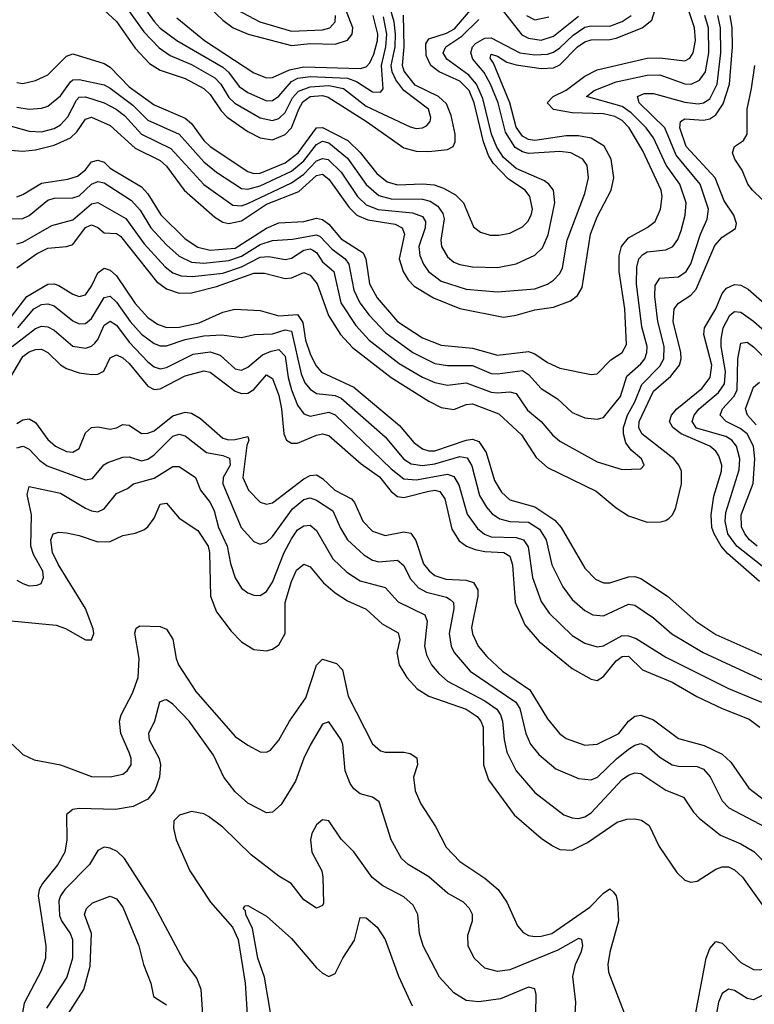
# Model space of a CAD drawing. Header units: inches. Extents: x 990535 to 1117859, y 769386 to 892122.
# Tile 437 of 656: x 1112240 to 1114593, y 794163 to 797317. Entities that reach past the tile are written whole.
import ezdxf

# ---------------------------------------------------------------- set-up
doc = ezdxf.new("R2010")
doc.units = ezdxf.units.IN
doc.header["$MEASUREMENT"] = 0
doc.layers.add('B1719', color=7, linetype='Continuous')

msp = doc.modelspace()

# ---------------------------------------------------------------- linework, layer by layer
at = {"layer": 'B1719', "color": 5}
for points, elevation in [([(1112688, 797508), (1112890, 797314.7), (1112923.6, 797290), (1112971.9, 797270), (1113110, 797233.7), (1113170, 797240.2), (1113250, 797237.7), (1113289.5, 797250.5), (1113304.6, 797270), (1113306.5, 797290), (1113276.4, 797370)], 3420), ([(1112595.6, 797415.6), (1112670, 797310.9), (1112690, 797289.1), (1112743.1, 797250), (1112890, 797164.4), (1112908.7, 797148.8), (1112942.3, 797102.3), (1112970, 797083.1), (1113030, 797056.5), (1113050, 797057.3), (1113070, 797071.7), (1113110, 797118.9), (1113130.6, 797129.4), (1113170, 797134.9), (1113289.5, 797129.5), (1113318.2, 797118.2), (1113370, 797085.4), (1113395.6, 797084.4), (1113404.5, 797095.5), (1113398.9, 797170), (1113413.1, 797230), (1113415.9, 797270), (1113405.2, 797325.2)], 3360), ([(1112230, 797115.6), (1112250, 797112.5), (1112290, 797121.2), (1112330, 797140.3), (1112390, 797199.6), (1112410, 797206.7), (1112510, 797176.2), (1112530, 797164.3), (1112590, 797101), (1112670, 797044.3), (1112770, 797000.6), (1112790, 796983.5), (1112830, 796929.7), (1112850, 796910.7), (1112970.3, 796830.3), (1112990, 796824.3), (1113010, 796825.3), (1113090, 796858.3), (1113132.1, 796890), (1113190, 796969.8), (1113210, 796971.3), (1113291, 796930), (1113330.6, 796890.6), (1113383.7, 796823.7), (1113417.2, 796797.2), (1113450, 796787.6), (1113530, 796790.5), (1113567.1, 796787.1), (1113597.3, 796777.3), (1113635.8, 796755.8), (1113661.3, 796730), (1113693.4, 796653.4), (1113715.8, 796635.8), (1113746.3, 796626.3), (1113774.1, 796625.9), (1113810, 796633), (1113850, 796652.9), (1113867.1, 796670), (1113878.6, 796690), (1113882.3, 796710), (1113874.4, 796750), (1113859.4, 796770), (1113806, 796806), (1113756.5, 796856.5), (1113741.7, 796881.7), (1113725.4, 796925.4), (1113695.4, 797050), (1113679.5, 797090), (1113650, 797120.1), (1113583.4, 797150), (1113556.4, 797170), (1113542, 797202), (1113540.5, 797239.5), (1113550, 797255.5), (1113607, 797273), (1113632.4, 797287.6), (1113730, 797401.2)], 3280), ([(1112230, 796749.3), (1112250, 796756.5), (1112310, 796793), (1112394.1, 796805.9), (1112424.7, 796815.3), (1112450, 796835.6), (1112470, 796860.9), (1112490, 796866.3), (1112510, 796859.9), (1112530, 796840.9), (1112630, 796781.1), (1112650, 796758.7), (1112691.7, 796691.7), (1112770, 796615), (1112810, 796587.7), (1112850, 796578.4), (1112930, 796585.1), (1113030, 796648.9), (1113070, 796666.3), (1113150, 796670.3), (1113190, 796680.4), (1113210, 796676), (1113230, 796661.4), (1113270, 796614.1), (1113339.9, 796570), (1113348.7, 796550), (1113360.4, 796470), (1113385.3, 796425.3), (1113450, 796350.1), (1113530, 796297.8), (1113590, 796273.8), (1113690, 796264.2), (1113770, 796242.4), (1113870, 796253.6), (1113890, 796246.1), (1113930, 796218.3), (1113970, 796200.7), (1114070, 796180.2), (1114090, 796182.6), (1114133.5, 796226.5), (1114169.3, 796250.7), (1114183.5, 796276.5), (1114178.2, 796390), (1114159.7, 796510), (1114159.9, 796560.1), (1114167.3, 796590), (1114190, 796617.8), (1114249.6, 796650.4), (1114275.9, 796670), (1114292.1, 796710), (1114297.4, 796750), (1114295, 796770), (1114236.2, 796896.2), (1114191.7, 796970), (1114170, 796993.2), (1114146.7, 797006.7), (1114110, 797015.3), (1114010, 797018.5), (1113949.2, 797029.2), (1113929.9, 797050), (1113948.4, 797070), (1113990, 797091), (1114050, 797136), (1114090, 797155.4), (1114250, 797193.4), (1114290, 797194.4), (1114370, 797184.6), (1114386.5, 797193.5), (1114396.6, 797210), (1114404.7, 797250), (1114401.4, 797290), (1114373.9, 797373.9)], 3180), ([(1112570, 797371.2), (1112637.3, 797277.3), (1112686.1, 797226.1), (1112722.2, 797202.2), (1112790, 797173.5), (1112865.2, 797130), (1112883.7, 797110), (1112910, 797067), (1112928.7, 797048.7), (1113010, 797001.8), (1113050, 796993.9), (1113070, 796999.6), (1113090, 797018.8), (1113114, 797066), (1113132.8, 797087.2), (1113170, 797101.4), (1113230, 797105.9), (1113276.5, 797096.5), (1113350, 797039.8), (1113490, 796973), (1113510, 796968.3), (1113530, 796969.6), (1113543, 796977), (1113554.7, 796990), (1113556.8, 797003.2), (1113548.8, 797030), (1113470.1, 797090.1), (1113444.4, 797124.4), (1113432.4, 797150), (1113429.8, 797170), (1113442, 797230), (1113443.1, 797270), (1113439.2, 797310), (1113426.9, 797353.1)], 3340), ([(1112917.7, 797357.7), (1113009.2, 797309.2), (1113110, 797279.7), (1113210, 797284.1), (1113233.6, 797290), (1113250.2, 797310), (1113251.1, 797330)], 3440), ([(1112190, 796981.8), (1112270, 796959.6), (1112310, 796957), (1112350, 796967.6), (1112370, 796979.9), (1112394.4, 797005.6), (1112421.2, 797058.8), (1112430, 797068), (1112450, 797069), (1112510, 797049.8), (1112548.7, 797030), (1112575.1, 797010), (1112630, 796949.8), (1112723.9, 796903.9), (1112830, 796789), (1112922.1, 796722.1), (1112950, 796720.6), (1112970, 796728.1), (1113110, 796793.8), (1113150, 796821.7), (1113190, 796864.1), (1113210, 796872.1), (1113228.2, 796868.2), (1113270, 796828.6), (1113321.9, 796750), (1113350, 796723.1), (1113388.3, 796708.3), (1113498.2, 796698.2), (1113530, 796686.3), (1113540.1, 796670), (1113538.1, 796650), (1113517.9, 796590), (1113521.2, 796561.2), (1113532.9, 796532.9), (1113549.6, 796510), (1113590, 796479.1), (1113670, 796452.9), (1113770, 796444.6), (1113890, 796454.9), (1113930, 796469.7), (1113950, 796482.6), (1113970, 796503.5), (1113978.3, 796521.7), (1113993.1, 796610), (1114050, 796759.5), (1114062.1, 796810), (1114057.8, 796850), (1114043.4, 796870), (1114004.7, 796890), (1113970, 796894.2), (1113870, 796887.5), (1113850, 796893), (1113827.4, 796907.4), (1113796, 796956), (1113772.1, 797050), (1113747.9, 797110), (1113727.7, 797147.7), (1113691.4, 797190), (1113685.2, 797210), (1113690.6, 797230), (1113700.2, 797239.8), (1113730, 797257.5), (1113750, 797258.6), (1113841.6, 797210), (1113890, 797203.8), (1113930, 797206.2), (1113950, 797212.8), (1113970, 797226.3), (1114013.2, 797266.8), (1114050, 797292.6), (1114070, 797296.9), (1114130, 797296.1), (1114170, 797310.3), (1114198.2, 797330)], 3240), ([(1112210, 796898.5), (1112250, 796895.9), (1112290, 796899.9), (1112350, 796915), (1112402.1, 796937.9), (1112423.1, 796956.9), (1112450, 796997.5), (1112470, 797004.3), (1112530, 796977.7), (1112610, 796905.1), (1112690, 796865.4), (1112710, 796847.3), (1112766.2, 796770), (1112864.4, 796684.4), (1112890, 796668.3), (1112910, 796663.6), (1112950, 796672.5), (1113030, 796725.1), (1113134.1, 796765.9), (1113190, 796817.9), (1113210, 796821.4), (1113230, 796805.5), (1113294.7, 796714.7), (1113320.1, 796690), (1113355, 796675), (1113442, 796662), (1113465.3, 796650), (1113471.9, 796630), (1113455.8, 796550), (1113467.7, 796510), (1113483.6, 796483.6), (1113503, 796463), (1113565.5, 796425.5), (1113650, 796391.7), (1113790, 796364), (1113829.7, 796369.7), (1113890, 796386.7), (1113950, 796395.4), (1114003.7, 796416.3), (1114026.6, 796433.4), (1114041.3, 796458.7), (1114068.5, 796630), (1114090, 796684.7), (1114133.9, 796770), (1114142.6, 796810), (1114134.1, 796870), (1114111.7, 796911.7), (1114070, 796937.4), (1114030, 796945), (1113990, 796944.9), (1113890, 796929.8), (1113870, 796933), (1113850, 796943.7), (1113830, 796972.5), (1113810.1, 797050), (1113757.4, 797177.4), (1113746.7, 797193.3), (1113750, 797205.7), (1113770, 797199.5), (1113800.7, 797180.7), (1113830, 797171.7), (1113910, 797160.4), (1113950, 797162.6), (1113970, 797172.2), (1114027, 797230), (1114050, 797246.1), (1114070, 797252.3), (1114130, 797252.8), (1114150, 797257.6), (1114234.1, 797290), (1114264.6, 797315.4), (1114274.5, 797345.5)], 3220), ([(1112210, 796678.9), (1112250, 796679.7), (1112270.4, 796689.6), (1112330, 796738.2), (1112350, 796745), (1112410, 796746.1), (1112430, 796752.2), (1112470, 796790.1), (1112490, 796798.4), (1112510, 796793.9), (1112597.8, 796737.8), (1112626, 796706), (1112660.2, 796650), (1112710, 796595.8), (1112750, 796559), (1112790, 796540.3), (1112830, 796536.3), (1112910, 796545.5), (1112950, 796559), (1113010, 796596.2), (1113049, 796609), (1113113.4, 796613.4), (1113190, 796626.9), (1113202.1, 796622.1), (1113241, 796581), (1113282.4, 796550), (1113293.8, 796533.8), (1113309.8, 796449.8), (1113329.7, 796410), (1113359, 796370), (1113413, 796313), (1113499.6, 796250), (1113570, 796214.9), (1113610, 796209.2), (1113690, 796209.2), (1113750, 796183.3), (1113770, 796181.9), (1113850, 796192.8), (1113870, 796180.3), (1113910, 796134.8), (1113962.5, 796102.5), (1114010, 796057.9), (1114050, 796040.9), (1114090, 796037), (1114110, 796042.3), (1114164.4, 796110), (1114185, 796175), (1114230, 796214.4), (1114241.9, 796230), (1114249, 796250), (1114249.4, 796270), (1114233.1, 796333.1), (1114215.8, 796470), (1114216.7, 796523.3), (1114223.4, 796550), (1114235.4, 796564.6), (1114250, 796572.7), (1114310, 796578.9), (1114332.5, 796590), (1114347.9, 796612.1), (1114358.3, 796641.7), (1114371.9, 796690), (1114375.1, 796730), (1114354.1, 796790), (1114310.3, 796850.3), (1114270, 796938.3), (1114247, 796970), (1114198.6, 797018.6), (1114170, 797038), (1114055.8, 797070), (1114079.8, 797090), (1114150, 797117.7), (1114250, 797138.3), (1114290, 797139.5), (1114370, 797111.1), (1114390.5, 797109.5), (1114417.3, 797122.7), (1114437, 797150), (1114447.6, 797210), (1114446.2, 797290), (1114434.2, 797330)], 3160), ([(1112230, 796598.2), (1112250, 796603.8), (1112342.9, 796657.1), (1112410, 796675.5), (1112470, 796726.6), (1112490, 796731.1), (1112579.5, 796679.5), (1112638.8, 796598.8), (1112705.3, 796525.3), (1112730, 796506.1), (1112756.5, 796496.5), (1112793.7, 796493.7), (1112890, 796504.6), (1112950, 796525.1), (1113010, 796555.7), (1113037.9, 796557.9), (1113090, 796548.6), (1113110, 796552.4), (1113150, 796578.2), (1113170, 796582.4), (1113178.5, 796578.5), (1113190, 796570.8), (1113210, 796541.4), (1113245.5, 796510), (1113268.4, 796410), (1113316.8, 796336.8), (1113359.3, 796290), (1113455.7, 796215.7), (1113530, 796171), (1113570, 796154.7), (1113610, 796145.8), (1113670, 796153.6), (1113750, 796123.6), (1113770, 796121), (1113810, 796124.9), (1113830, 796119.4), (1113866.3, 796066.3), (1113909.8, 796029.8), (1113946.7, 795986.7), (1113970, 795966.9), (1114090, 795900.6), (1114170, 795876), (1114230, 795878), (1114239.7, 795890), (1114231.5, 795910), (1114198, 795938), (1114181.3, 795961.3), (1114173.7, 795990), (1114174, 796010), (1114186.4, 796050), (1114210, 796092.5), (1114232.2, 796147.8), (1114290, 796206.7), (1114303, 796230), (1114304.5, 796270), (1114283.7, 796350), (1114273.9, 796430), (1114275.2, 796464.8), (1114290, 796488.1), (1114350, 796493.1), (1114374.4, 796510), (1114390, 796534.4), (1114420.6, 796630), (1114442.2, 796677.8), (1114446.1, 796710), (1114419.1, 796790), (1114342.2, 796882.2), (1114306.4, 796970), (1114224.1, 797050), (1114219, 797070), (1114240.3, 797079.7), (1114270, 797079.7), (1114370, 797052), (1114412.7, 797047.3), (1114430, 797050.4), (1114450, 797063.2), (1114474.5, 797110), (1114485.9, 797210), (1114485.2, 797290), (1114476.6, 797330)], 3140), ([(1112230, 796521.7), (1112294, 796566), (1112330, 796584.7), (1112390, 796590.1), (1112410, 796596.3), (1112450, 796651), (1112470, 796659.2), (1112490, 796651.2), (1112510, 796634.2), (1112550, 796631.7), (1112562.9, 796622.9), (1112678.3, 796478.3), (1112710, 796454.6), (1112750, 796440.4), (1112790, 796441.5), (1112870, 796461.7), (1112990, 796504.3), (1113024.2, 796504.2), (1113090, 796487.9), (1113110, 796490.1), (1113150, 796507), (1113170, 796498.7), (1113192.4, 796470), (1113229.1, 796369.1), (1113267.7, 796307.7), (1113306, 796266), (1113430, 796170), (1113550, 796094.1), (1113590, 796074.2), (1113630, 796068.2), (1113670, 796084.3), (1113690, 796086.5), (1113774.2, 796054.2), (1113847.2, 795987.2), (1113894.2, 795914.2), (1113930, 795881.8), (1114085.9, 795805.9), (1114150, 795752.9), (1114190, 795727.5), (1114250, 795707.3), (1114292.4, 795707.6), (1114310, 795712.2), (1114319.9, 795720.1), (1114330, 795729.1), (1114341, 795750), (1114359.9, 795830), (1114359.8, 795870), (1114351.3, 795890), (1114335.5, 795910), (1114232.9, 795990), (1114222.6, 796010), (1114223.7, 796030), (1114270, 796127.1), (1114325.6, 796174.4), (1114353.5, 796210), (1114358.8, 796230), (1114357.8, 796250), (1114333.4, 796350), (1114336.7, 796390), (1114350, 796408.7), (1114390, 796434), (1114406.6, 796453.4), (1114466.8, 796593.2), (1114490, 796620.1), (1114532.5, 796647.5), (1114536, 796664), (1114527.7, 796690), (1114496.5, 796736.5), (1114467.9, 796810), (1114374.5, 796910), (1114354.1, 796970), (1114356.2, 796990), (1114370, 796998.7), (1114430, 796994.8), (1114450, 796999), (1114470, 797011.8), (1114493.3, 797046.7), (1114513.8, 797110), (1114523.4, 797230), (1114522.4, 797290), (1114515.9, 797330)], 3120), ([(1112230, 797036.6), (1112270, 797030.1), (1112310, 797032.7), (1112330, 797039.1), (1112370, 797072.7), (1112402.3, 797117.7), (1112410, 797123.4), (1112430, 797125.4), (1112510, 797107.9), (1112530, 797097.6), (1112602.2, 797042.2), (1112650, 796994.5), (1112750, 796950), (1112830, 796861.2), (1112870, 796827.6), (1112950, 796776), (1112970, 796773.6), (1113010, 796783.9), (1113110, 796831.4), (1113150, 796864), (1113190, 796916.8), (1113210, 796927.7), (1113230, 796921.9), (1113290, 796873.1), (1113350, 796788.9), (1113390, 796752.9), (1113430, 796742.8), (1113530, 796741.7), (1113554.7, 796734.7), (1113578.9, 796718.9), (1113595.6, 796695.6), (1113599.1, 796679.1), (1113588.3, 796610), (1113591.4, 796590), (1113610, 796557.2), (1113630, 796540.3), (1113650, 796531.9), (1113690, 796524.9), (1113770, 796523.1), (1113830, 796534.6), (1113890, 796562.4), (1113914.2, 796585.8), (1113932.2, 796627.8), (1113954.5, 796730), (1113949.9, 796770), (1113935.2, 796790), (1113920.8, 796800.8), (1113830, 796840.3), (1113790, 796875.4), (1113768.7, 796908.7), (1113751.4, 796950), (1113723.6, 797063.6), (1113703.3, 797110), (1113679, 797139), (1113608, 797190), (1113596.3, 797210), (1113604.9, 797230), (1113656.4, 797263.6), (1113710, 797317)], 3260), ([(1112510, 797347.3), (1112550, 797311), (1112610, 797225.2), (1112655.7, 797175.7), (1112690, 797155.2), (1112770, 797128.6), (1112830, 797095.8), (1112850, 797077.4), (1112884.8, 797024.8), (1112904.7, 797004.7), (1112970, 796958.7), (1113010, 796937.8), (1113050, 796932.1), (1113090, 796948.7), (1113110.6, 796970), (1113133.6, 797030), (1113147, 797053), (1113170, 797070), (1113210, 797073.9), (1113228.2, 797068.2), (1113350.9, 796990), (1113470, 796906.3), (1113510, 796895.6), (1113550, 796894.8), (1113610, 796900.7), (1113628.2, 796910), (1113634.5, 796925.5), (1113634.4, 796950), (1113622.2, 797010), (1113607, 797047), (1113580.9, 797070), (1113507, 797107), (1113471.4, 797151.4), (1113465.7, 797170), (1113470.9, 797230), (1113468.7, 797331.3)], 3320), ([(1112742.6, 797322.6), (1112832, 797250), (1112990, 797146.6), (1113030.4, 797130.4), (1113050, 797131.7), (1113104, 797156), (1113150, 797165.7), (1113330, 797160), (1113350, 797165), (1113361.5, 797178.5), (1113374.1, 797205.9), (1113386.1, 797250), (1113386.8, 797270), (1113371.8, 797330)], 3380), ([(1113790, 797342.3), (1113848, 797268), (1113870, 797257), (1113910, 797250.8), (1113950, 797264), (1114030, 797328.3)], 3260), ([(1113863.3, 797330), (1113890, 797316), (1113934.3, 797325.7)], 3280), ([(1114650.2, 796710), (1114586.9, 796770), (1114572.3, 796790), (1114554.2, 796834.2), (1114530.2, 796870), (1114523.4, 796890), (1114529, 796910), (1114558.8, 796930), (1114569.6, 796950), (1114569.7, 797029.7), (1114584.3, 797095.7), (1114594.2, 797170)], 3080), ([(1112210, 796361.4), (1112262.5, 796430), (1112330, 796469.8), (1112350, 796470.4), (1112364.8, 796464.8), (1112410, 796437.3), (1112430, 796430.1), (1112450, 796435.5), (1112470, 796462.9), (1112490, 796506.2), (1112510, 796520.8), (1112530, 796514.7), (1112550, 796496.5), (1112610, 796407.7), (1112650, 796362.1), (1112681, 796341), (1112710, 796330.6), (1112750, 796331.9), (1112814.6, 796345.4), (1112890, 796379.9), (1112928.8, 796388.8), (1113010, 796385.2), (1113070, 796367.7), (1113130, 796372.5), (1113147, 796347), (1113154.8, 796290), (1113170, 796245.9), (1113188.4, 796208.4), (1113207, 796187), (1113310, 796139.4), (1113456.7, 796016.7), (1113502, 795962), (1113530, 795942.1), (1113550, 795935.5), (1113570, 795935), (1113670, 795970), (1113690, 795972.7), (1113710, 795965.3), (1113733.9, 795930), (1113760.3, 795840.3), (1113782.7, 795802.7), (1113810, 795778.8), (1113890, 795755.7), (1113953.6, 795713.6), (1113973.8, 795690), (1114050, 795560.2), (1114084.1, 795524.1), (1114110, 795512.8), (1114130, 795512.4), (1114190, 795531.6), (1114210, 795532.7), (1114230, 795526.7), (1114314.4, 795470), (1114405.8, 795390), (1114470, 795347.5), (1114642.8, 795270)], 3080), ([(1114610, 795516.5), (1114506.7, 795606.7), (1114487.3, 795630), (1114464, 795670), (1114457.2, 795690), (1114454.3, 795730), (1114463.2, 795790), (1114488.1, 795870), (1114488.6, 795890), (1114479.5, 795919.5), (1114470, 795934.2), (1114450.5, 795950), (1114359, 795990), (1114332.1, 796010), (1114321.6, 796030), (1114327.9, 796050), (1114344.3, 796070), (1114424.7, 796135.3), (1114451.7, 796170), (1114457.1, 796210), (1114431.6, 796308.4), (1114433.3, 796330), (1114470, 796390), (1114490, 796439), (1114503.5, 796456.5), (1114530, 796468.3), (1114550, 796465.9), (1114572.9, 796452.9), (1114650, 796386.3)], 3080), ([(1112233.2, 796330), (1112284.8, 796390), (1112310, 796404.1), (1112330, 796406.1), (1112350, 796400.5), (1112410, 796351.4), (1112430, 796342.4), (1112450, 796343.7), (1112470, 796358.9), (1112510, 796426.9), (1112530, 796431.3), (1112550, 796411.9), (1112593.8, 796350), (1112630, 796309.1), (1112670, 796279.4), (1112690, 796272.2), (1112710, 796272), (1112770, 796292.1), (1112830, 796303.5), (1112887.2, 796307.2), (1112950, 796298.8), (1112991.4, 796308.6), (1113050, 796310.7), (1113090, 796323), (1113110, 796319.2), (1113141.8, 796181.8), (1113153.5, 796153.5), (1113170, 796132.8), (1113190, 796118.9), (1113250, 796112.9), (1113270, 796104.5), (1113410, 795980.3), (1113470, 795909), (1113494.2, 795894.2), (1113530, 795888.3), (1113570, 795894.2), (1113650, 795917), (1113673, 795913), (1113688, 795888), (1113712.2, 795792.2), (1113734.7, 795754.7), (1113753.6, 795733.6), (1113777.3, 795717.3), (1113809.3, 795709.3), (1113870, 795706.5), (1113904.5, 795684.5), (1113925.9, 795650), (1113944.6, 795570), (1113979.7, 795499.7), (1114010, 795459.5), (1114050, 795423.8), (1114075.8, 795410), (1114110, 795406.5), (1114190, 795444.6), (1114210, 795441.3), (1114270, 795400.4), (1114329.2, 795349.2), (1114429.1, 795289.1), (1114648.5, 795188.5)], 3060), ([(1114765.3, 795450), (1114537.1, 795630), (1114508.2, 795670), (1114499.7, 795710), (1114502.2, 795737.8), (1114544.9, 795875.1), (1114546.1, 795910), (1114536.2, 795950), (1114520.7, 795970), (1114501.9, 795981.9), (1114408.3, 796008.3), (1114394.2, 796030), (1114400.3, 796050), (1114416.1, 796070), (1114477.8, 796122.2), (1114497.6, 796150), (1114500.8, 796190), (1114486.5, 796270), (1114486.5, 796293.5), (1114493.2, 796330), (1114514.7, 796370), (1114530, 796382.3), (1114550, 796379.9), (1114590, 796350.9), (1114670, 796280.1)], 3060), ([(1112215.3, 796270), (1112290, 796327.3), (1112310, 796334.4), (1112330, 796332.6), (1112350, 796322.3), (1112410, 796271.2), (1112450, 796263.9), (1112470, 796270.5), (1112480.1, 796279.9), (1112490, 796291.9), (1112510, 796337.9), (1112530, 796350.8), (1112550, 796338.1), (1112590, 796283.3), (1112650, 796220.8), (1112670, 796204.2), (1112690, 796198.7), (1112710, 796202.2), (1112795.3, 796244.7), (1112850, 796253), (1112881.6, 796241.6), (1112930, 796198.6), (1112950, 796194), (1112970, 796203.1), (1113017.5, 796242.5), (1113044.9, 796255.1), (1113070, 796259.8), (1113090, 796238.5), (1113099.2, 796170), (1113110, 796130.9), (1113130, 796081.7), (1113150, 796054.4), (1113170, 796046.4), (1113230, 796059.6), (1113250, 796051.1), (1113430, 795877.4), (1113470, 795845.6), (1113510, 795842.2), (1113610, 795861.1), (1113630, 795853.2), (1113646.2, 795826.2), (1113672.9, 795732.9), (1113706.5, 795686.5), (1113728.8, 795668.8), (1113750, 795659.9), (1113830, 795658.1), (1113853.3, 795650), (1113868.2, 795628.2), (1113882.2, 795530), (1113910, 795452.8), (1113935.6, 795415.6), (1114010, 795344), (1114050, 795319.6), (1114090, 795308.1), (1114110, 795311.1), (1114170, 795344.2), (1114190, 795343.4), (1114214.6, 795334.6), (1114310, 795274.9), (1114510, 795174.7), (1114615.9, 795130)], 3040), ([(1114601.8, 795630), (1114577.9, 795650), (1114562.7, 795670), (1114552.3, 795692.3), (1114550.5, 795730), (1114588.9, 795831.1), (1114594.6, 795910), (1114590.6, 795950), (1114570, 795990.2), (1114547.4, 796007.4), (1114502.8, 796030), (1114483.1, 796050), (1114490.7, 796070), (1114527.3, 796110), (1114538.3, 796130), (1114539.8, 796230), (1114550, 796280.5), (1114570, 796284.1), (1114590, 796268.6), (1114710, 796151.4)], 3040), ([(1112170, 796103.8), (1112250, 796237.7), (1112270, 796252.5), (1112290, 796260.3), (1112310, 796260.8), (1112330, 796250.6), (1112370, 796210.6), (1112390, 796199.1), (1112430, 796185.5), (1112470, 796179.9), (1112490, 796180.6), (1112509.5, 796190.5), (1112530, 796233), (1112550, 796243.3), (1112570, 796233.5), (1112590, 796215.6), (1112650, 796142.3), (1112670, 796132.3), (1112690, 796133.7), (1112770, 796175.3), (1112830, 796191.4), (1112850, 796188), (1112930, 796126.7), (1112950, 796119.4), (1112970, 796120.4), (1112990, 796132.5), (1113030, 796179), (1113050, 796167.6), (1113070, 796113.2), (1113078.5, 796070), (1113085.6, 795990), (1113094.5, 795970), (1113110, 795960.6), (1113130, 795959.9), (1113190, 795985.5), (1113210, 795989.8), (1113230, 795985.1), (1113333.9, 795893.9), (1113391.9, 795851.9), (1113430, 795805.5), (1113450, 795789.7), (1113470, 795786.4), (1113550, 795806.1), (1113570, 795809.1), (1113585.4, 795805.4), (1113601.8, 795781.8), (1113624.4, 795684.4), (1113647.1, 795647.1), (1113670.9, 795630), (1113699.2, 795619.2), (1113730, 795613.1), (1113790.3, 795610.3), (1113810, 795598), (1113818.8, 795570), (1113827.4, 795450), (1113858, 795378), (1113904.3, 795324.3), (1114010, 795237.8), (1114070, 795204), (1114090, 795200.4), (1114110, 795212.2), (1114150, 795263.4), (1114170, 795277.2), (1114190, 795277.9), (1114234.4, 795234.4), (1114330, 795194.7), (1114409.1, 795149.1), (1114490, 795110.1), (1114576.3, 795076.3), (1114610.6, 795050)], 3020), ([(1114599.3, 796019.3), (1114570.7, 796050), (1114564.5, 796070), (1114590, 796139.6), (1114610, 796155.1)], 3020), ([(1112230, 796023.5), (1112250, 796035.2), (1112270, 796037.5), (1112290, 796026.2), (1112330, 795971.8), (1112354.3, 795950), (1112390, 795933.5), (1112410, 795931.2), (1112430, 795943.5), (1112450, 795992.9), (1112470, 796010.1), (1112490, 796012.5), (1112530, 796005.3), (1112550, 796009), (1112570, 796020.1), (1112590, 796018.2), (1112630, 795991.4), (1112650, 795991.6), (1112670, 795999.9), (1112730, 796047.6), (1112770, 796059.4), (1112790, 796055.7), (1112818.7, 796038.7), (1112890, 795975.7), (1112910, 795970.4), (1112930, 795971.4), (1112970, 795981.1), (1112973.3, 795970), (1112967.5, 795952.5), (1112954.9, 795850), (1112972.7, 795810), (1113010, 795771.4), (1113030, 795764.6), (1113050, 795769.1), (1113150, 795845.4), (1113170, 795857), (1113190, 795858.8), (1113210, 795846.8), (1113249.6, 795810), (1113302.1, 795782.1), (1113312.2, 795770), (1113339, 795710), (1113370, 795678.3), (1113410, 795663.9), (1113470, 795676.2), (1113492.2, 795672.2), (1113508.4, 795648.4), (1113533.7, 795573.7), (1113551, 795551), (1113570, 795536.5), (1113604.3, 795524.3), (1113670, 795521.5), (1113693.8, 795513.8), (1113707.1, 795490), (1113707.1, 795470), (1113686.8, 795370), (1113690, 795349.1), (1113708.7, 795310), (1113736.6, 795276.6), (1113786.7, 795230), (1113873.7, 795170), (1113930, 795077.3), (1113968.8, 795030), (1113990, 795013.8), (1114050, 794992.9), (1114090, 794995.9), (1114158.8, 795030), (1114190.2, 795069.8), (1114210, 795085.6), (1114230, 795089.2), (1114270, 795074.2), (1114350, 795014.2), (1114432.1, 794992.1), (1114490, 794964), (1114518.1, 794938.1), (1114575.1, 794855.1), (1114712.3, 794750)], 2980), ([(1112230, 795945.5), (1112251.3, 795950), (1112270, 795940.6), (1112304.3, 795904.3), (1112327.8, 795887.8), (1112450, 795842.4), (1112472.7, 795847.3), (1112508.9, 795891.1), (1112521.9, 795898.1), (1112570, 795915.1), (1112590, 795915.9), (1112630, 795903.8), (1112650, 795908.6), (1112670, 795922.6), (1112730, 795982.9), (1112750, 795989.2), (1112770, 795983.7), (1112838, 795930), (1112890, 795920.2), (1112911.5, 795911.5), (1112913.4, 795890), (1112891.9, 795850), (1112890.1, 795830), (1112948.8, 795690), (1112990, 795644.6), (1113010, 795637), (1113030, 795642.8), (1113050, 795660.9), (1113113.8, 795750), (1113150, 795779.5), (1113170, 795784.7), (1113190, 795778), (1113243.2, 795743.2), (1113267.8, 795687.8), (1113290, 795650.8), (1113342.2, 795602.2), (1113370, 795585.2), (1113390, 795579.9), (1113450, 795585.8), (1113470, 795567.9), (1113490, 795526.4), (1113516.9, 795496.9), (1113543.2, 795483.2), (1113606.6, 795466.6), (1113619.2, 795459.2), (1113628.9, 795450), (1113630.8, 795430.8), (1113615.7, 795350), (1113622.2, 795310), (1113631, 795290), (1113683.1, 795230), (1113829.2, 795130), (1113841.8, 795110), (1113861.5, 795030), (1113876.1, 794996.1), (1113902.7, 794962.7), (1113957.2, 794917.2), (1114030, 794886), (1114070, 794881.8), (1114090.5, 794890), (1114151, 794949), (1114190, 794980.1), (1114210, 794993), (1114230, 794998.3), (1114250, 794989.6), (1114290, 794954.5), (1114330.1, 794930.1), (1114350, 794925.4), (1114410, 794924.9), (1114430, 794916.4), (1114451.3, 794891.3), (1114490, 794814.7), (1114511.9, 794791.9), (1114628.8, 794730)], 2960), ([(1112230, 795521.1), (1112250, 795510.2), (1112270, 795503.5), (1112295.2, 795504.8), (1112308.9, 795511.1), (1112316.2, 795530), (1112313.3, 795550), (1112283.6, 795603.6), (1112275.3, 795630), (1112277.3, 795730), (1112263.9, 795796.1), (1112270, 795821.6), (1112370, 795799.7), (1112450, 795752), (1112470, 795743.1), (1112490, 795740.6), (1112510, 795750.1), (1112550, 795798.9), (1112584.7, 795815.3), (1112604, 795830), (1112670, 795847.6), (1112730, 795885), (1112750, 795885.7), (1112803, 795850), (1112819.2, 795810), (1112850.1, 795770), (1112862.9, 795742.9), (1112876, 795690), (1112904.2, 795630), (1112914.8, 795574.8), (1112930, 795528.5), (1112950, 795495.2), (1112970, 795481), (1112990, 795472.8), (1113010, 795472), (1113030, 795484.5), (1113050, 795514.7), (1113087.3, 795610), (1113110, 795653.7), (1113130, 795682.3), (1113150, 795695.3), (1113170, 795697.1), (1113190, 795680.2), (1113242.6, 795590), (1113287.4, 795547.4), (1113330, 795519.1), (1113410, 795498), (1113452.3, 795452.3), (1113537.4, 795410), (1113545, 795390), (1113536, 795310), (1113542.6, 795282.6), (1113558.6, 795250), (1113581.9, 795221.9), (1113610, 795197.6), (1113730, 795134.8), (1113768, 795108), (1113780.4, 795090), (1113785.8, 795070), (1113791.3, 795011.3), (1113800.7, 794970), (1113830.1, 794910.1), (1113890, 794841.2), (1113983.2, 794770), (1114010, 794759.6), (1114030, 794757.8), (1114050, 794762.9), (1114070, 794776.3), (1114170, 794882.3), (1114190, 794896.6), (1114210, 794904.1), (1114230, 794902.2), (1114310, 794848.1), (1114366.1, 794826.1), (1114398, 794778), (1114417.9, 794757.9), (1114484.4, 794704.4), (1114550, 794676.9), (1114591.9, 794651.9), (1114690.6, 794550.6)], 2940), ([(1112190, 795393.5), (1112356.7, 795376.7), (1112386.5, 795366.5), (1112450, 795330.3), (1112469.6, 795330.4), (1112477.4, 795350), (1112474.6, 795365.4), (1112450.6, 795430), (1112364.4, 795570), (1112344.8, 795610), (1112339.4, 795650), (1112347.3, 795670), (1112365.1, 795674.9), (1112390, 795672.5), (1112430, 795664.4), (1112490, 795643.8), (1112530, 795645.3), (1112570, 795664.4), (1112610, 795671.5), (1112637.6, 795682.4), (1112650, 795691.6), (1112670, 795719.4), (1112690, 795764.2), (1112710, 795767.5), (1112750, 795720.1), (1112810, 795680.1), (1112843.6, 795630), (1112848.1, 795610), (1112851.3, 795470), (1112870, 795420.2), (1112917.6, 795357.6), (1112950, 795323.2), (1112990, 795299.7), (1113030, 795295.4), (1113050, 795300.6), (1113070, 795314.2), (1113089.9, 795350), (1113090.2, 795450), (1113110, 795516.8), (1113126.6, 795553.4), (1113150, 795572.3), (1113170, 795563.9), (1113212.9, 795512.9), (1113250, 795480.5), (1113290, 795454.6), (1113350, 795427.9), (1113401.1, 795381.1), (1113452.5, 795352.5), (1113457.2, 795330), (1113448.1, 795290), (1113455.2, 795250), (1113479.6, 795210), (1113512.8, 795172.8), (1113550.2, 795150), (1113670, 795107.7), (1113704.7, 795084.7), (1113716.7, 795070), (1113724.8, 795050), (1113725.3, 794930), (1113741.5, 794881.5), (1113823.5, 794770), (1113910, 794695), (1113946.4, 794670), (1113970, 794658.8), (1114010, 794656.9), (1114058.6, 794681.4), (1114153.7, 794746.3), (1114184.8, 794755.2), (1114210, 794756.8), (1114232, 794752), (1114255.9, 794735.9), (1114287.7, 794667.7), (1114344.4, 794584.4), (1114370, 794560.2), (1114390, 794553.7), (1114410, 794557), (1114470, 794595.2), (1114490, 794602.9), (1114510, 794602.9), (1114530, 794593.4), (1114554.7, 794570), (1114630, 794465.5)], 2920), ([(1112215.5, 794995.5), (1112250, 794962.4), (1112285.7, 794945.7), (1112370, 794929.5), (1112470, 794892.8), (1112530, 794891), (1112570, 794900.2), (1112583.5, 794910), (1112596.8, 794930), (1112596.8, 794950), (1112590.7, 794969.3), (1112563.6, 795030), (1112559.2, 795070), (1112564.9, 795090), (1112600.8, 795159.2), (1112618.8, 795210), (1112622.5, 795270), (1112609, 795351), (1112612.6, 795367.4), (1112624.5, 795375.5), (1112690, 795372.6), (1112710, 795364.7), (1112730, 795332.3), (1112740.8, 795270), (1112748.9, 795250), (1112804.2, 795164.2), (1112930, 795020.9), (1112970, 794992.6), (1113010, 794971.7), (1113030, 794970.2), (1113042.8, 794977.2), (1113070, 795009.1), (1113104.1, 795070), (1113156.1, 795143.9), (1113190.8, 795249.2), (1113210, 795267.8), (1113254.3, 795254.3), (1113273.7, 795233.7), (1113292.4, 795150), (1113370, 794997.3), (1113395, 794975), (1113410.7, 794970.7), (1113470.7, 794970), (1113490, 794965.9), (1113512.2, 794952.2), (1113513.5, 794930), (1113501.5, 794890), (1113506.6, 794846.6), (1113524.6, 794804.6), (1113572, 794732), (1113606.2, 794666.2), (1113650, 794620.2), (1113730, 794566.9), (1113772.9, 794530), (1113800.4, 794490), (1113834.2, 794414.2), (1113852.4, 794392.4), (1113870, 794383.3), (1113890, 794379.9), (1113910, 794380.5), (1113944, 794390), (1114066.6, 794473.4), (1114110, 794519.2), (1114130, 794532.7), (1114142, 794522), (1114150, 794510.3), (1114154.2, 794490), (1114157.4, 794430), (1114130.1, 794330), (1114124.1, 794290), (1114125.9, 794265.9), (1114190, 794098.7)], 2880), ([(1114019.4, 794130), (1114021.1, 794170), (1114011.7, 794251.7), (1114020.1, 794290), (1114038.5, 794330), (1114043.3, 794350), (1114040.4, 794370), (1114030, 794373), (1113963.8, 794336.2), (1113810, 794273.5), (1113770, 794267.3), (1113730, 794278.5), (1113695.6, 794310), (1113676, 794350), (1113675.5, 794384.5), (1113690.2, 794430), (1113690.2, 794450), (1113680.7, 794470), (1113661.5, 794490), (1113610, 794519.2), (1113550, 794570.6), (1113484.1, 794610), (1113462.3, 794630), (1113430.1, 794690), (1113391.7, 794811.7), (1113370, 794826.5), (1113330, 794836.8), (1113310, 794853.1), (1113298.3, 794870), (1113282.6, 794910), (1113275, 794995), (1113269.4, 795010), (1113230, 795067), (1113210, 795060.4), (1113170, 794992.9), (1113150, 794951.5), (1113123.1, 794876.9), (1113077.8, 794802.2), (1113050, 794778.5), (1113030, 794776.3), (1112970, 794806.7), (1112930, 794843), (1112893.9, 794890), (1112860.3, 794960.3), (1112782.2, 795070), (1112730, 795124.3), (1112710, 795138), (1112702.6, 795137.4), (1112687.3, 795130), (1112672, 795070), (1112652.7, 795030), (1112654.2, 795010), (1112686.1, 794950), (1112691, 794930), (1112688, 794890), (1112672.8, 794847.2), (1112650, 794819.3), (1112603.5, 794796.5), (1112547, 794787), (1112429.9, 794790.1), (1112410, 794786.5), (1112389.3, 794770.7), (1112390.4, 794690), (1112384, 794650), (1112361.7, 794610), (1112312.8, 794550), (1112301.9, 794530), (1112299.1, 794510), (1112323.1, 794350), (1112322.1, 794310), (1112308.3, 794270), (1112253.8, 794166.2), (1112247.8, 794130)], 2860), ([(1113892.1, 794072.1), (1113894.1, 794194.1), (1113890, 794211.8), (1113870, 794217.2), (1113779.6, 794180.4), (1113710, 794170.6), (1113670, 794175), (1113630, 794199.4), (1113584.8, 794250), (1113532.1, 794350), (1113520.6, 794390), (1113514.6, 794450), (1113500.2, 794480.2), (1113470, 794506.8), (1113402.5, 794542.5), (1113368.7, 794568.7), (1113310, 794651.3), (1113270, 794691.6), (1113230.2, 794750), (1113210, 794753.2), (1113190, 794737.6), (1113175.6, 794710), (1113171.7, 794690), (1113175.8, 794650), (1113207.7, 794590), (1113210.8, 794570), (1113213, 794487), (1113210, 794479.1), (1113190, 794470.4), (1113150, 794497.4), (1113109.5, 794549.5), (1113070, 794573.2), (1112981.2, 794641.2), (1112890, 794730.1), (1112844.5, 794764.5), (1112830, 794773), (1112790, 794780.6), (1112751.4, 794768.6), (1112733.6, 794750), (1112732.8, 794727.2), (1112740.6, 794690), (1112784.3, 794590), (1112851.3, 794490), (1112921.1, 794410), (1112939.5, 794370), (1112962.4, 794230), (1112968.4, 794130)], 2840), ([(1112826.4, 794130), (1112821.5, 794210), (1112806.8, 794246.8), (1112764.4, 794304.4), (1112665.1, 794490), (1112575.1, 794630), (1112552.4, 794652.4), (1112530, 794663.3), (1112510, 794665.7), (1112490, 794655.2), (1112463.2, 794610), (1112384.5, 794530), (1112370, 794510), (1112365.4, 794494.6), (1112366.7, 794446.7), (1112373.1, 794430), (1112401.7, 794390), (1112408.7, 794370), (1112409.2, 794310), (1112390.5, 794249.5), (1112325.1, 794150)], 2840), ([(1112393.4, 794130), (1112445.3, 794210), (1112464.9, 794284.9), (1112469.9, 794390), (1112447.2, 794450), (1112453.9, 794470), (1112472.7, 794487.3), (1112530, 794509.4), (1112550, 794500.2), (1112570, 794473.8), (1112621, 794350), (1112636.1, 794290), (1112660.2, 794230), (1112667.9, 794187.9), (1112710, 794161.3)], 2820), ([(1113044.5, 794130), (1113023.5, 794250), (1113002.4, 794310), (1112985.7, 794405.7), (1112964.2, 794450), (1112962.6, 794462.6), (1112955.1, 794470), (1112962, 794478), (1112970, 794479.5), (1113030, 794445), (1113110, 794374), (1113190, 794279.3), (1113210, 794262), (1113230, 794252.2), (1113250, 794261.5), (1113274.3, 794310), (1113311.9, 794368.1), (1113330, 794440.4), (1113350, 794439.7), (1113385, 794410), (1113410.1, 794370.1), (1113452.9, 794252.9), (1113497.3, 794157.3)], 2820), ([(1114404.2, 794130), (1114438.9, 794310), (1114450, 794341.3), (1114470, 794363.8), (1114490, 794358), (1114550, 794296.4), (1114590, 794274.6), (1114610, 794273.3), (1114710, 794294.3), (1114770, 794323.9), (1114790, 794327.1), (1114801.2, 794321.2), (1114810, 794312), (1114815.2, 794295.2), (1114838.8, 794190), (1114839.4, 794170), (1114805.9, 794090)], 2880), ([(1114752.9, 794150), (1114755.2, 794210), (1114750, 794233.4), (1114730, 794236.3), (1114670, 794217.5), (1114590, 794177.2), (1114570, 794181.2), (1114530, 794207.3), (1114510, 794210.7), (1114490, 794197.8), (1114478.8, 794170), (1114467.4, 794110)], 2860)]:
    msp.add_lwpolyline(points, dxfattribs=dict(at, elevation=elevation))

doc.saveas('drawing.dxf')
